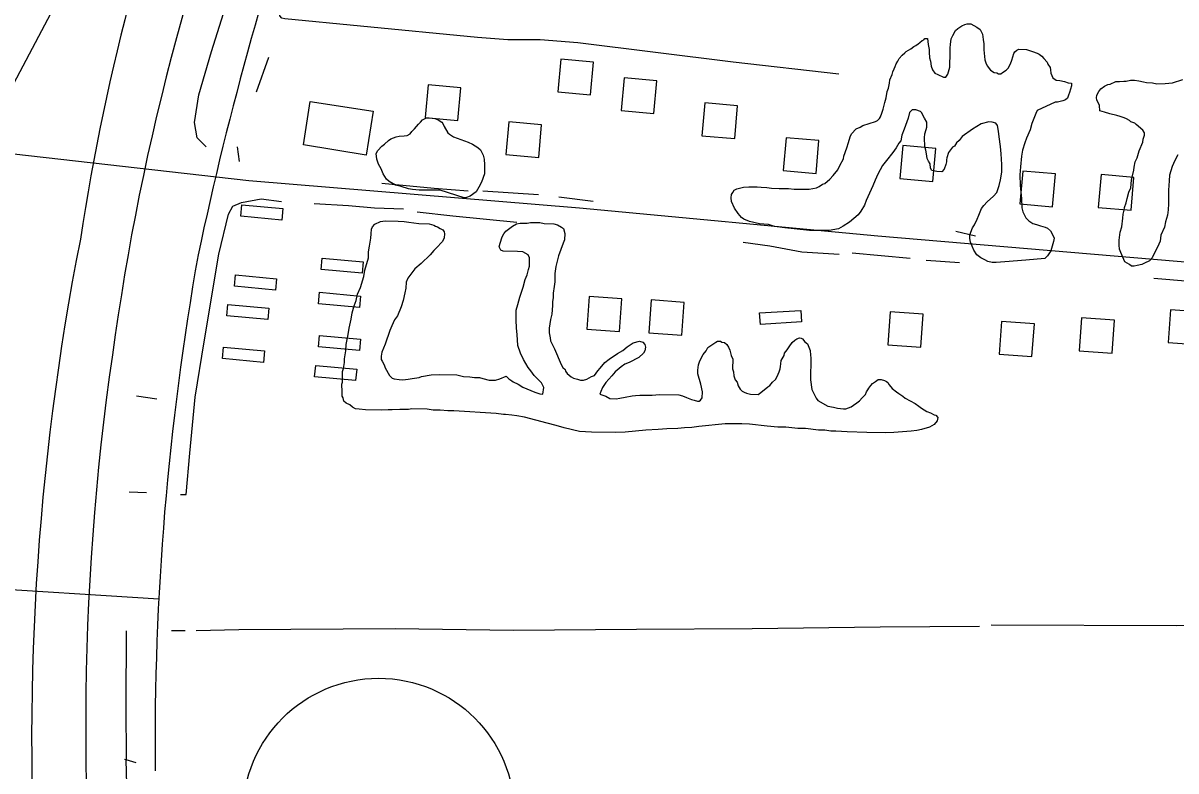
# Model space of a CAD drawing. Extents: x 3297735 to 3335592, y 670436 to 695807.
# Drawn here: x 3303596 to 3304997, y 677160 to 678069 of the extents above; entities that cross this region are included whole.
import ezdxf

# ---------------------------------------------------------------- set-up
doc = ezdxf.new("R2010")
doc.units = 0
for name, color, linetype in [('V-BLDG-OTLN', 7, 'Continuous'), ('V-ROAD-CNTR', 7, 'Continuous'), ('V-ROAD-IDEN', 7, 'Continuous'), ('V-SITE-VEGE', 7, 'Continuous'), ('V-TOPO-SHOR', 7, 'Continuous')]:
    doc.layers.add(name, color=color, linetype=linetype)

msp = doc.modelspace()

# ---------------------------------------------------------------- linework, layer by layer
at = {"layer": 'V-BLDG-OTLN'}
for points in [[(3304245.7, 677985.4), (3304285.5, 677981.8), (3304289.1, 678021.7), (3304249.2, 678025.2)], [(3304322.7, 677962.8), (3304362.5, 677959.2), (3304366.1, 677999.1), (3304326.2, 678002.6)], [(3304084.6, 677954.2), (3304124.4, 677950.7), (3304128, 677990.5), (3304088.1, 677994.1)], [(3303945.1, 677974), (3304021.4, 677961.9), (3304012.9, 677908.8), (3303936.7, 677921)], [(3304420.7, 677932.3), (3304460.6, 677928.8), (3304464.1, 677968.6), (3304424.3, 677972.2)], [(3304182.6, 677909.3), (3304222.5, 677905.8), (3304226, 677945.6), (3304186.2, 677949.2)], [(3304519.6, 677890), (3304559.4, 677886.5), (3304562.9, 677926.3), (3304523.1, 677929.8)], [(3304661.3, 677880.4), (3304701.1, 677876.8), (3304704.7, 677916.7), (3304664.8, 677920.2)], [(3304806.8, 677849.5), (3304846.7, 677845.9), (3304850.2, 677885.8), (3304810.4, 677889.3)], [(3304902.2, 677845.2), (3304942, 677841.6), (3304945.6, 677881.5), (3304905.8, 677885)], [(3303910.3, 677829.8), (3303860.5, 677834.4), (3303861.8, 677848.4), (3303911.6, 677843.8)], [(3304008.1, 677765), (3303958.3, 677769.6), (3303959.6, 677783.5), (3304009.4, 677778.9)], [(3303902.7, 677744.6), (3303853, 677749.2), (3303854.3, 677763.1), (3303904, 677758.5)], [(3304004.9, 677723.4), (3303955.1, 677728), (3303956.4, 677742), (3304006.1, 677737.4)], [(3304323.6, 677734), (3304283.7, 677736.9), (3304280.8, 677697), (3304320.7, 677694.1)], [(3303893.4, 677708.7), (3303843.6, 677713.3), (3303844.9, 677727.3), (3303894.7, 677722.7)], [(3304399.1, 677729.7), (3304359.2, 677732.6), (3304356.3, 677692.7), (3304396.2, 677689.8)], [(3304490.9, 677717), (3304540.8, 677720), (3304541.7, 677706), (3304491.8, 677703)], [(3305029.8, 677717.8), (3304989.9, 677720.7), (3304987, 677680.8), (3305026.9, 677677.9)], [(3304689.4, 677715.2), (3304649.5, 677718.1), (3304646.6, 677678.2), (3304686.5, 677675.3)], [(3304824.6, 677703.7), (3304784.7, 677706.6), (3304781.8, 677666.7), (3304821.7, 677663.8)], [(3304921.8, 677707.9), (3304881.9, 677710.8), (3304879, 677670.9), (3304918.9, 677668)], [(3304004.7, 677671.1), (3303954.9, 677675.7), (3303956.2, 677689.6), (3304006, 677685)], [(3303888.2, 677656.8), (3303838.4, 677661.4), (3303839.7, 677675.4), (3303889.5, 677670.8)], [(3304000.1, 677634.6), (3303950.3, 677639.2), (3303951.6, 677653.1), (3304001.4, 677648.5)]]:
    msp.add_lwpolyline(points, close=True, dxfattribs=at)
at = {"layer": 'V-ROAD-CNTR'}
for points in [[(3303165.1, 677186), (3303403, 677637.3), (3303476, 677774.9), (3303513.3, 677849.7), (3303584.9, 677995.7), (3303716.8, 678246.1), (3303846.6, 678477.8)], [(3303545.1, 677914.6), (3303870.5, 677877.9), (3304272.2, 677844.7), (3304634.5, 677810.5), (3305050.7, 677775.5), (3305456, 677738.6), (3305839.2, 677711.2), (3306393.6, 677669), (3306783.3, 677642.6), (3307197.1, 677611.5), (3307295.5, 677610.2)], [(3303530.3, 677383.9), (3303761.1, 677369.4)]]:
    msp.add_lwpolyline(points, dxfattribs=at)
for centre, radius, start, end in [((3306556.1, 677362.5), 2924.2, 146.9219, 171.2668), ((3306706.5, 677261), 3028.9, 157.4358, 172.318), ((3307871.5, 676928.4), 4152.5, 160.589, 168.0623), ((3306750.9, 677199.5), 3144.3, 168.869, 184.2595), ((3307144.2, 677194.3), 3387.7, 169.9176, 180.5773), ((3306853.4, 677212.8), 3181.2, 171.8078, 187.6817)]:
    msp.add_arc(centre, radius, start, end, dxfattribs=at)
at = {"layer": 'V-ROAD-IDEN'}
msp.add_circle((3304028.1, 677107.8), 165, dxfattribs=at)
at = {"layer": 'V-SITE-VEGE'}
for points in [[(3304714.1, 678003.6), (3304717.1, 678003.6), (3304719.5, 678007.1), (3304721.9, 678015.4), (3304721.8, 678020.8), (3304722.2, 678028.6), (3304722.2, 678038.9), (3304722.6, 678043.3), (3304723.5, 678050.1), (3304725.5, 678054.1), (3304728.8, 678060), (3304731.7, 678062.4), (3304736.6, 678065.9), (3304740, 678067.4), (3304742.9, 678068.4), (3304747.3, 678068.4), (3304754.7, 678064.1), (3304758.6, 678061.2), (3304760.1, 678058.8), (3304761.6, 678055.8), (3304762.2, 678049), (3304763.2, 678044.1), (3304763.2, 678036.8), (3304764.3, 678024.6), (3304765.8, 678020.7), (3304767.3, 678017.3), (3304771.3, 678011.9), (3304775.7, 678009), (3304779.1, 678008.6), (3304781.1, 678007.6), (3304784, 678007.6), (3304786, 678009.1), (3304790.3, 678012.1), (3304792.8, 678014.5), (3304795.7, 678019.5), (3304797.1, 678023.9), (3304799.5, 678032.2), (3304800.9, 678034.2), (3304803.3, 678036.1), (3304805.8, 678037.6), (3304815.1, 678037.2), (3304822.4, 678034.8), (3304827.8, 678032.4), (3304830.3, 678031.5), (3304833.7, 678029.1), (3304836.2, 678026.2), (3304840.1, 678021.8), (3304841.1, 678019.4), (3304843.6, 678015), (3304844.1, 678012.5), (3304844.6, 678008.1), (3304847.1, 678002.8), (3304851.1, 677999.9), (3304855.5, 677999.4), (3304861.3, 677998), (3304865.8, 677996.6), (3304869.7, 677996.1), (3304869.7, 677992.7), (3304867.3, 677984.9), (3304865.9, 677981.4), (3304864.9, 677978), (3304862.5, 677976), (3304859.1, 677974.5), (3304852.8, 677973), (3304849.8, 677973), (3304827.9, 677963)], [(3304660.1, 677923), (3304656.7, 677917.6), (3304652.8, 677911.7), (3304645.1, 677902.3), (3304640.2, 677895.9), (3304634.5, 677885.6), (3304631.1, 677878.3), (3304628.2, 677871.4), (3304620.1, 677853.7), (3304618.2, 677847.8), (3304613.8, 677840.5), (3304610.4, 677836), (3304600.2, 677827.2), (3304592.5, 677822.2), (3304586.6, 677819.2), (3304575.4, 677817.2), (3304551.4, 677817), (3304521.6, 677820.1), (3304508.9, 677822), (3304501.5, 677824.4), (3304490.8, 677825.3), (3304478.5, 677828.1), (3304471.6, 677831), (3304468.7, 677832.9), (3304464.7, 677837.7), (3304460.3, 677844.1), (3304456.8, 677852.3), (3304456.3, 677856.7), (3304456.7, 677860.7), (3304458.2, 677863.1), (3304460.1, 677866.1), (3304463, 677867.6), (3304467.9, 677869.1), (3304471.3, 677869.6), (3304477.7, 677870.1), (3304487.9, 677870.2), (3304492.8, 677869.8), (3304499.7, 677869.3), (3304505.1, 677868.4), (3304514.8, 677868), (3304526.1, 677868.1), (3304532.9, 677867.2), (3304551, 677867.3), (3304559.8, 677868.9), (3304563.2, 677870.4), (3304567.1, 677873.3), (3304570, 677874.3), (3304576.3, 677879.3), (3304580.2, 677883.7), (3304586, 677890.6), (3304588.4, 677896), (3304592.8, 677904.3), (3304593.2, 677907.3), (3304596.6, 677917.6), (3304598.9, 677923.9), (3304600.8, 677930.8), (3304602.3, 677934.7), (3304608.1, 677940.6), (3304613, 677942.6), (3304616.4, 677944.6), (3304631.5, 677949.6), (3304633.9, 677950.6), (3304636.3, 677953.1), (3304637.8, 677955.1), (3304639.2, 677959.5), (3304641.1, 677964.4), (3304643, 677972.7), (3304644.4, 677978.1), (3304645.8, 677985.9), (3304647.3, 677989.9), (3304648.7, 677996.2), (3304649.1, 678000.1), (3304652, 678006.5), (3304652.5, 678009.9), (3304654.4, 678013.4), (3304655.4, 678016.3), (3304656.8, 678019.8), (3304658.7, 678022.7), (3304660.2, 678026.1), (3304664.1, 678030.1), (3304667.4, 678033.1), (3304668.9, 678034.5), (3304674.7, 678038), (3304678.1, 678040.5), (3304680.6, 678042), (3304683.5, 678043.9), (3304685.4, 678045.4), (3304688.3, 678047.9), (3304690.3, 678048.9), (3304691.7, 678050.4), (3304694.7, 678050.4), (3304695.7, 678043.1), (3304696.7, 678037.2), (3304696.8, 678033.8), (3304697.3, 678026.9), (3304698.3, 678023), (3304699.4, 678016.7), (3304700.9, 678012.3), (3304703.8, 678008.4), (3304707.3, 678006.5), (3304714.1, 678003.6)], [(3304958.2, 677932.8), (3304958.2, 677935.8), (3304956.2, 677939.2), (3304948.3, 677945.9), (3304946.8, 677947.4), (3304941.9, 677949.3), (3304940, 677950.8), (3304936.5, 677952.7), (3304933.6, 677954.1), (3304928.7, 677955.6), (3304924.8, 677957), (3304916.4, 677958.9), (3304909.6, 677960.8), (3304904.2, 677962.7), (3304903.6, 677969), (3304900.6, 677975.9), (3304900.1, 677978.3), (3304900.6, 677981.7), (3304903, 677986.1), (3304905.4, 677989.1), (3304909.8, 677992.6), (3304913.7, 677994.5), (3304916.6, 677995.1), (3304923.4, 677998), (3304927.8, 677998.1), (3304933.2, 677998.6), (3304936.1, 677998.6), (3304941.5, 677999.7), (3304946.4, 677999.7), (3304951.3, 677998.8), (3304957.2, 677997.8), (3304960.6, 677996.9), (3304967.9, 677996.5), (3304973.3, 677995.5), (3304983.6, 677995.6), (3304992.4, 677996.7), (3305005.1, 678000.7)], [(3304827.9, 677963), (3304826.5, 677959.1), (3304821.7, 677947.3), (3304819.3, 677939.5), (3304815, 677929.2), (3304813.1, 677923.8), (3304810.2, 677914.5), (3304808.8, 677907.6), (3304807.9, 677894.4), (3304807.1, 677884.6), (3304807.2, 677871.9), (3304808.2, 677864.1), (3304808.8, 677855.8), (3304809.3, 677844.6), (3304810.4, 677839.7), (3304814.3, 677832.4), (3304817.8, 677829), (3304822.7, 677825.6), (3304827.1, 677824.2), (3304832, 677822.7), (3304837.9, 677821.3), (3304840.4, 677819.9), (3304844.3, 677816.5), (3304846.3, 677813.1), (3304848.8, 677807.7), (3304847.8, 677803.8), (3304844.5, 677792.5), (3304840.6, 677786.2), (3304837.2, 677783.2), (3304814.3, 677781), (3304788.9, 677778.9), (3304778.1, 677778.3), (3304773.2, 677778.3), (3304767.9, 677779.2), (3304764.4, 677781.6), (3304759.5, 677784), (3304754.6, 677787.4), (3304751.1, 677793.2), (3304747.1, 677803), (3304746.1, 677807.4), (3304746.1, 677811.8), (3304749.4, 677820.1), (3304751.8, 677824), (3304755.2, 677830.9), (3304757.1, 677835.8), (3304760.5, 677843.7), (3304763.4, 677847.6), (3304767.2, 677852), (3304775, 677858.9), (3304778.9, 677863.4), (3304781.7, 677871.7), (3304783.6, 677878.6), (3304785, 677887.9), (3304784.9, 677897.2), (3304784.3, 677910.3), (3304783.3, 677919.1), (3304781.7, 677930.9), (3304781.2, 677937.7), (3304779.7, 677944.5), (3304777.7, 677947.4), (3304773.3, 677948.9), (3304769.4, 677949.3), (3304760.1, 677946.8), (3304749.4, 677940.4), (3304736.7, 677931.5), (3304733.4, 677926.5), (3304730, 677923.6), (3304727.6, 677919.6), (3304725.1, 677918.2), (3304720.3, 677911.8), (3304718.4, 677905.4), (3304717.9, 677902.9), (3304717.9, 677900.5), (3304717, 677897.1), (3304715.1, 677891.7), (3304712.2, 677888.2), (3304706.3, 677888.7), (3304699.9, 677890.1), (3304698.4, 677893), (3304697.9, 677897.9), (3304695.9, 677901.3), (3304694.4, 677904.7), (3304693.4, 677910.1), (3304692.9, 677914.5), (3304691.4, 677919.3), (3304691.3, 677929.6), (3304691.7, 677934.5), (3304693.2, 677939.9), (3304694.1, 677942.8), (3304694.1, 677948.7), (3304691.1, 677953.6), (3304687.6, 677960.4), (3304686.1, 677961.8), (3304680.7, 677963.7), (3304676.3, 677963.7), (3304672.9, 677960.3), (3304671.1, 677953.4), (3304666.3, 677940.2), (3304663.4, 677932.8), (3304662.5, 677925.9), (3304660.1, 677923)], [(3304999, 677909.2), (3304995.1, 677902.3), (3304991.8, 677895), (3304988.9, 677884.2), (3304988.5, 677877.3), (3304987.6, 677866.1), (3304987.7, 677849.5), (3304987.3, 677842.1), (3304986.4, 677835.8), (3304984, 677827.4), (3304982.6, 677821.1), (3304978.3, 677811.3), (3304977.4, 677803.9), (3304974, 677797), (3304971.1, 677790.7), (3304967.8, 677783.8), (3304964.4, 677780.3), (3304958.5, 677777.4), (3304955.1, 677775.9), (3304949.3, 677774.4), (3304945.8, 677773.8), (3304942.4, 677773.8), (3304940, 677775.7), (3304934.6, 677779.1), (3304929.6, 677790.3), (3304928.1, 677794.2), (3304927.5, 677799.1), (3304927.5, 677805.5), (3304928.9, 677815.2), (3304930.8, 677821.6), (3304932.2, 677831.9), (3304932.6, 677836.8), (3304933.5, 677841.7), (3304934, 677845.1), (3304935.9, 677850.5), (3304937.3, 677855.9), (3304939.2, 677863.7), (3304941.6, 677869.1), (3304942.5, 677878.4), (3304943.5, 677881.9), (3304945.4, 677890.2), (3304945.8, 677894.1), (3304947.2, 677900.5), (3304949.6, 677905.4), (3304952, 677913.7), (3304956.3, 677924.5), (3304956.8, 677927.9), (3304958.2, 677932.8)], [(3303983.4, 677627.9), (3303983.5, 677630.1), (3303984.1, 677632.9), (3303984.3, 677645.7), (3303985.5, 677649.5), (3303986.7, 677656.7), (3303986.8, 677661.1), (3303988.1, 677670.6), (3303988.8, 677678.3), (3303991.2, 677690.5), (3303992.4, 677698.2), (3303994.9, 677709.3), (3303996.1, 677717), (3303998.5, 677725.3), (3304000.8, 677731.9), (3304002.6, 677739.6), (3304006.1, 677747.9), (3304010.2, 677761.1), (3304011.4, 677768.9), (3304015.6, 677783.8), (3304015.7, 677791), (3304016.9, 677798.2), (3304018.8, 677807.6), (3304018.9, 677813.1), (3304019.5, 677818.7), (3304020.7, 677821.4), (3304023.5, 677824.7), (3304030.2, 677827.9), (3304033, 677828.4), (3304036.9, 677828.9), (3304051.9, 677828.6), (3304059.1, 677828), (3304064.6, 677827.3), (3304076.8, 677825.4), (3304089.5, 677825.2), (3304095.1, 677823.4), (3304097.3, 677822.3), (3304099.5, 677821.7), (3304102.8, 677819.4), (3304106.1, 677817.7), (3304107.7, 677815.5), (3304108.2, 677813.2), (3304107.5, 677808.2), (3304105.8, 677803.8), (3304097.9, 677795.7), (3304095.1, 677792.9), (3304090.5, 677787.5), (3304079.8, 677777.1), (3304071.9, 677770.6), (3304069.7, 677767.3), (3304063.4, 677759.1), (3304061.7, 677754.1), (3304061, 677746.9), (3304059.8, 677741.4), (3304057.9, 677732), (3304055.6, 677724.3), (3304051, 677713.3), (3304047.5, 677708.3), (3304044.1, 677701.2), (3304041.8, 677695.7), (3304035.9, 677679.1), (3304031.9, 677669.2), (3304031.2, 677664.2), (3304031.2, 677660.4), (3304032.2, 677658.1), (3304034.9, 677653.6), (3304036, 677650.3), (3304041.4, 677640.8), (3304044.6, 677637.4), (3304046.8, 677636.8), (3304052.9, 677636.1), (3304057.3, 677635.5), (3304064, 677636.5), (3304069, 677637), (3304077.4, 677638.5), (3304080.2, 677639.5), (3304091.9, 677641.5), (3304101.8, 677641.9), (3304122.9, 677641.6), (3304131.2, 677639.7)], [(3304131.2, 677639.7), (3304139, 677639), (3304144.5, 677638.4), (3304150.6, 677638.3), (3304154.5, 677637.1), (3304162.2, 677635.3), (3304170, 677635.2), (3304175.5, 677636.7), (3304182.8, 677639.9), (3304186.1, 677636.6), (3304189.9, 677634.3), (3304191.6, 677633.1), (3304197.6, 677630.2), (3304203.1, 677626.8), (3304218, 677620.5), (3304224, 677618.7), (3304227.4, 677618.1), (3304228.6, 677626.4), (3304225.9, 677632), (3304217.2, 677641), (3304212.9, 677646.6), (3304209.6, 677650.6), (3304204.2, 677660.1), (3304200.5, 677667.9), (3304197.3, 677677.4), (3304196.5, 677690.7), (3304195.5, 677698.5), (3304195.1, 677708.5), (3304195.3, 677720.2), (3304197.1, 677727.3), (3304199.5, 677736.2), (3304201.8, 677742.2), (3304203.6, 677748.3), (3304206, 677757.7), (3304208.3, 677763.2), (3304210.1, 677769.8), (3304211.2, 677773.7), (3304211.4, 677783.7), (3304209.8, 677787.6), (3304203.2, 677791), (3304196.6, 677791.7), (3304179.4, 677792), (3304176.6, 677793.2), (3304174.5, 677797.1), (3304175.7, 677801.5), (3304178, 677809.2), (3304180.3, 677813.1), (3304182.6, 677816.4), (3304190.5, 677822.3), (3304195.5, 677825), (3304200, 677826), (3304208.3, 677825.9), (3304212.7, 677826.9), (3304223.8, 677826.7), (3304229.3, 677825.5), (3304241, 677825.3), (3304245.4, 677824.1), (3304250.3, 677821.3), (3304252.5, 677819.6), (3304254.1, 677813.4), (3304254, 677805.7), (3304252.2, 677801.8), (3304246.4, 677786.4), (3304243.4, 677773.1), (3304242.1, 677764.8), (3304242, 677754.8), (3304241.3, 677748.8), (3304240.1, 677741), (3304240, 677735.5), (3304239.3, 677730.5), (3304239.2, 677726), (3304238.5, 677715.5), (3304236.7, 677708.9), (3304235.4, 677698.4), (3304235.3, 677692.8), (3304236.3, 677686.7), (3304236.8, 677682.8), (3304241.6, 677673.3), (3304249.6, 677654.3), (3304251.8, 677650.4), (3304254.5, 677648.1), (3304255, 677645.9), (3304257.2, 677643.1), (3304262.1, 677639.1), (3304264.9, 677637.4), (3304269.8, 677636.2), (3304273.1, 677635), (3304277, 677635), (3304280.9, 677636.5), (3304286.5, 677639.8), (3304290.4, 677640.8), (3304294.4, 677646.3), (3304297.3, 677649.6), (3304302.9, 677656.7), (3304308, 677660.5), (3304318.1, 677667.5), (3304324.8, 677671.3), (3304329.9, 677675.6), (3304337.2, 677680.5), (3304345, 677682.6), (3304348.8, 677681.4)], [(3304348.8, 677681.4), (3304351.6, 677678.6), (3304352.1, 677675.2), (3304351.4, 677670.8), (3304349.7, 677668.1), (3304344.1, 677662.6), (3304332.3, 677656.7), (3304327.3, 677654.6), (3304322.8, 677651.3), (3304315.5, 677645.4), (3304311.5, 677640.4), (3304304.2, 677632.3), (3304300.2, 677626.2), (3304297.9, 677621.3), (3304296.7, 677618), (3304300.6, 677616.8), (3304303.9, 677615.6), (3304308.8, 677612.8), (3304316.6, 677612.6), (3304321, 677613.1), (3304327.7, 677614.6), (3304336, 677616.2), (3304339.9, 677616.6), (3304345.5, 677617.1), (3304360.5, 677616.8), (3304369.4, 677617.8), (3304392.7, 677617.4), (3304397.1, 677616.2), (3304402, 677613.9), (3304404.2, 677613.3), (3304408.1, 677611.6), (3304411.4, 677610.9), (3304415.3, 677609.8), (3304417.5, 677609.7), (3304419.2, 677610.8), (3304420.9, 677613.6), (3304421.6, 677620.8), (3304419.5, 677630.2), (3304415.9, 677643), (3304415.9, 677647.5), (3304416.6, 677653.6), (3304418.3, 677658.5), (3304422.4, 677666.2), (3304425.8, 677670.6), (3304428.1, 677675), (3304437.6, 677681.5), (3304439.8, 677682.6), (3304443.2, 677682.5), (3304444.8, 677681.4), (3304448.1, 677680.8), (3304450.9, 677678.5), (3304453, 677675.1), (3304454.6, 677671.8), (3304456.2, 677665.1), (3304458.3, 677660.6), (3304458.1, 677649), (3304459.2, 677645.1), (3304459.6, 677640.6), (3304461.2, 677635.6), (3304463.4, 677632.8), (3304465, 677628.3), (3304467.1, 677624.4), (3304469.8, 677621.6), (3304472, 677620.4), (3304474.8, 677619.3), (3304479.8, 677618.1), (3304489.2, 677617.9), (3304490.9, 677619), (3304496.5, 677623.3), (3304501, 677627.1), (3304503.3, 677628.7), (3304506.6, 677632.6), (3304510, 677635.8), (3304512.3, 677639.7), (3304514.6, 677645.2), (3304515.8, 677649.1), (3304516.4, 677651.8), (3304516.5, 677655.1), (3304517.1, 677659), (3304518.2, 677661.2), (3304520.5, 677665.1), (3304521.1, 677667.8), (3304524.5, 677672.2), (3304526.8, 677675.5), (3304530.2, 677681), (3304533.6, 677683.7), (3304535.9, 677685.3), (3304539.2, 677686.4), (3304541.4, 677686.3), (3304543.1, 677685.2), (3304545.8, 677681.8), (3304549.1, 677679.5), (3304550.7, 677675.1), (3304552.3, 677671.2), (3304552.7, 677665.6), (3304553.2, 677662.3), (3304552.7, 677635.6), (3304554.2, 677624), (3304556.9, 677618.9), (3304559.6, 677613.3), (3304561.7, 677610.5)], [(3304561.7, 677610.5), (3304573.8, 677603.6), (3304580.5, 677602.4), (3304585.4, 677601.2), (3304592.6, 677600.5), (3304595.4, 677600.5), (3304602.1, 677602.6), (3304604.9, 677604.8), (3304608.8, 677607.5), (3304612.2, 677610.2), (3304615.6, 677613.5), (3304619.6, 677617.8), (3304620.7, 677621.1), (3304622.4, 677623.3), (3304623.6, 677625.5), (3304625.9, 677628.8), (3304628.1, 677631), (3304631.5, 677633.7), (3304634.9, 677635.9), (3304638.7, 677635.8), (3304642.6, 677634.6), (3304644.8, 677633.5), (3304646.4, 677632.3), (3304648.1, 677629.5), (3304651.9, 677625), (3304657.3, 677621), (3304660.1, 677618.8), (3304665, 677615.9), (3304667.7, 677613.1), (3304679.8, 677606.8), (3304684.2, 677603.4), (3304687.5, 677601.1), (3304694.1, 677597.1), (3304698.5, 677595.3), (3304702.9, 677593.1), (3304705.1, 677592.5), (3304707.3, 677589.6), (3304706.6, 677585.8), (3304702.7, 677581.4), (3304697.1, 677578.2), (3304687.6, 677575), (3304682, 677574), (3304674.8, 677573), (3304653.7, 677571.7), (3304644.3, 677571.3), (3304621, 677571.7), (3304597.1, 677572.2), (3304583.3, 677573), (3304577.2, 677573.1), (3304570, 677574.3), (3304562.2, 677574.5), (3304546.7, 677576.4), (3304537.3, 677576.6), (3304522.9, 677577.9), (3304512.9, 677578.1), (3304500.2, 677579.4), (3304478.6, 677581.5), (3304469.1, 677582.2), (3304449.2, 677582), (3304416.9, 677578.7), (3304408.6, 677577.7), (3304399.7, 677577.3), (3304391.4, 677576.4), (3304378.1, 677576), (3304367.5, 677575.1), (3304352.5, 677574.3), (3304327.5, 677571.9), (3304316.4, 677571.6), (3304286.5, 677572.1), (3304272, 677572.9), (3304253.3, 677577.1), (3304243.9, 677580.1), (3304232.8, 677583), (3304205.2, 677590.2), (3304195.8, 677592), (3304189.7, 677592.7), (3304182, 677593.4), (3304179.8, 677593.4), (3304170.9, 677594.7), (3304119.4, 677597.8), (3304112.2, 677597.9), (3304102.7, 677598.6), (3304094.4, 677598.8), (3304087.2, 677600), (3304068.4, 677600.4), (3304064.5, 677599.3), (3304053.9, 677599.5), (3304044.5, 677599.1), (3304039.5, 677599.2), (3304031.2, 677598.8), (3304012.3, 677599.1), (3304004.6, 677599.8), (3304000.1, 677600.4), (3303996.3, 677602.2), (3303993, 677605), (3303988.6, 677607.3), (3303985.9, 677609.6), (3303984.8, 677613.5), (3303983.8, 677615.7), (3303983.9, 677623.5), (3303983.4, 677627.9)]]:
    msp.add_lwpolyline(points, dxfattribs=at)
msp.add_lwpolyline([(3304102.9, 677866.1), (3304077.3, 677866.2), (3304069.1, 677867), (3304064.4, 677867.6), (3304055.6, 677870.4), (3304048.5, 677872.3), (3304040.8, 677876.7), (3304037.8, 677879.5), (3304033.7, 677886.1), (3304031, 677891.9), (3304027.9, 677897.6), (3304025.8, 677903.7), (3304025, 677910.6), (3304027.2, 677914.1), (3304031.9, 677919.6), (3304035.2, 677922.1), (3304040.1, 677926.5), (3304043.1, 677928.4), (3304049.2, 677931.1), (3304053, 677931.9), (3304059.1, 677932.2), (3304062.7, 677932.7), (3304066.5, 677934.6), (3304068.4, 677937.4), (3304071.8, 677940.7), (3304076.4, 677946.1), (3304078.9, 677948.9), (3304081.4, 677951.4), (3304085.5, 677953.5), (3304089.7, 677953.8), (3304096.5, 677953.2), (3304100.4, 677951.6), (3304104.8, 677948.8), (3304106.1, 677947.2), (3304107.8, 677943.3), (3304112.1, 677935.9), (3304114.3, 677934), (3304119, 677930.9), (3304136.8, 677924.6), (3304142.1, 677921.8), (3304148.6, 677917.9), (3304151.9, 677914.9), (3304155.2, 677908.6), (3304156.3, 677903.6), (3304156.5, 677897), (3304156.5, 677886), (3304153.2, 677875.6), (3304149.9, 677869.6), (3304146.6, 677864.1), (3304139.4, 677858.6), (3304134.7, 677857), (3304132, 677856.7)], close=True, dxfattribs=at)
at = {"layer": 'V-TOPO-SHOR'}
for p, q in [((3303879.6, 677985.5), (3303894.7, 678027.8)), ((3303859.1, 677900.9), (3303856.5, 677918.6)), ((3304222.3, 677860.3), (3304154.5, 677864.9)), ((3304288.5, 677852.1), (3304247, 677857.5)), ((3304753.1, 677810.3), (3304729.3, 677815.7)), ((3304673.7, 677783.2), (3304603.1, 677789.6)), ((3304733.6, 677777.7), (3304693.1, 677780.5)), ((3305013.2, 677754.9), (3304969.9, 677758.6)), ((3303758.7, 677611.9), (3303734, 677615.5)), ((3303746, 677498.2), (3303724.9, 677499.1)), ((3303787.5, 677496.3), (3303794.3, 677496.3)), ((3303793.2, 677330.5), (3303776.4, 677330.5)), ((3303726.3, 677002.2), (3303721.5, 677173.5))]:
    msp.add_line(p, q, dxfattribs=at)
for points in [[(3303818.6, 677918.7), (3303807.8, 677929.8), (3303804.4, 677948.4), (3303809.7, 677981.9), (3303824.9, 678034.8), (3303857, 678136.3), (3303886.3, 678223.1)], [(3304586.9, 678007.2), (3304458.9, 678021.7), (3304270, 678045.1), (3304224.1, 678048.8), (3304205.5, 678048.8), (3304185.2, 678048.9), (3304148.1, 678051.6), (3304006, 678065.3), (3303914.2, 678074.3), (3303910.7, 678075.2), (3303908, 678077.9), (3303909.9, 678096.6)], [(3304136.8, 677864.9), (3304095.5, 677868.1), (3304031.9, 677874)], [(3303794.3, 677496.3), (3303798.9, 677546.6), (3303805.2, 677614.6), (3303816, 677681.6), (3303833.9, 677788.4), (3303845.6, 677837), (3303850.9, 677846.7), (3303861.5, 677851.1), (3303885.3, 677855.4), (3303910.1, 677852.3)], [(3304058.3, 677843.1), (3304023.1, 677844.4), (3303991.3, 677847.2), (3303949.8, 677849.5)], [(3304195.8, 677826.8), (3304118.4, 677834.5), (3304075, 677839.5)], [(3304587.3, 677787.8), (3304542.2, 677790.9), (3304503.3, 677798.1), (3304470.9, 677802.3)], [(3303721.4, 677330.4), (3303721.2, 677239.5), (3303721.5, 677173.5)], [(3304758.1, 677335.8), (3304637.2, 677335), (3304481.8, 677332.8), (3304341.4, 677332.3), (3304192.1, 677330.9), (3304048.2, 677333.1), (3303858.3, 677331.8), (3303806.4, 677330.5)], [(3305119.6, 677339.3), (3304997.5, 677336.7), (3304772.3, 677337.5)], [(3303733.7, 677170.1), (3303721.5, 677173.5), (3303719.3, 677174.1)]]:
    msp.add_lwpolyline(points, dxfattribs=at)

doc.saveas('drawing.dxf')
